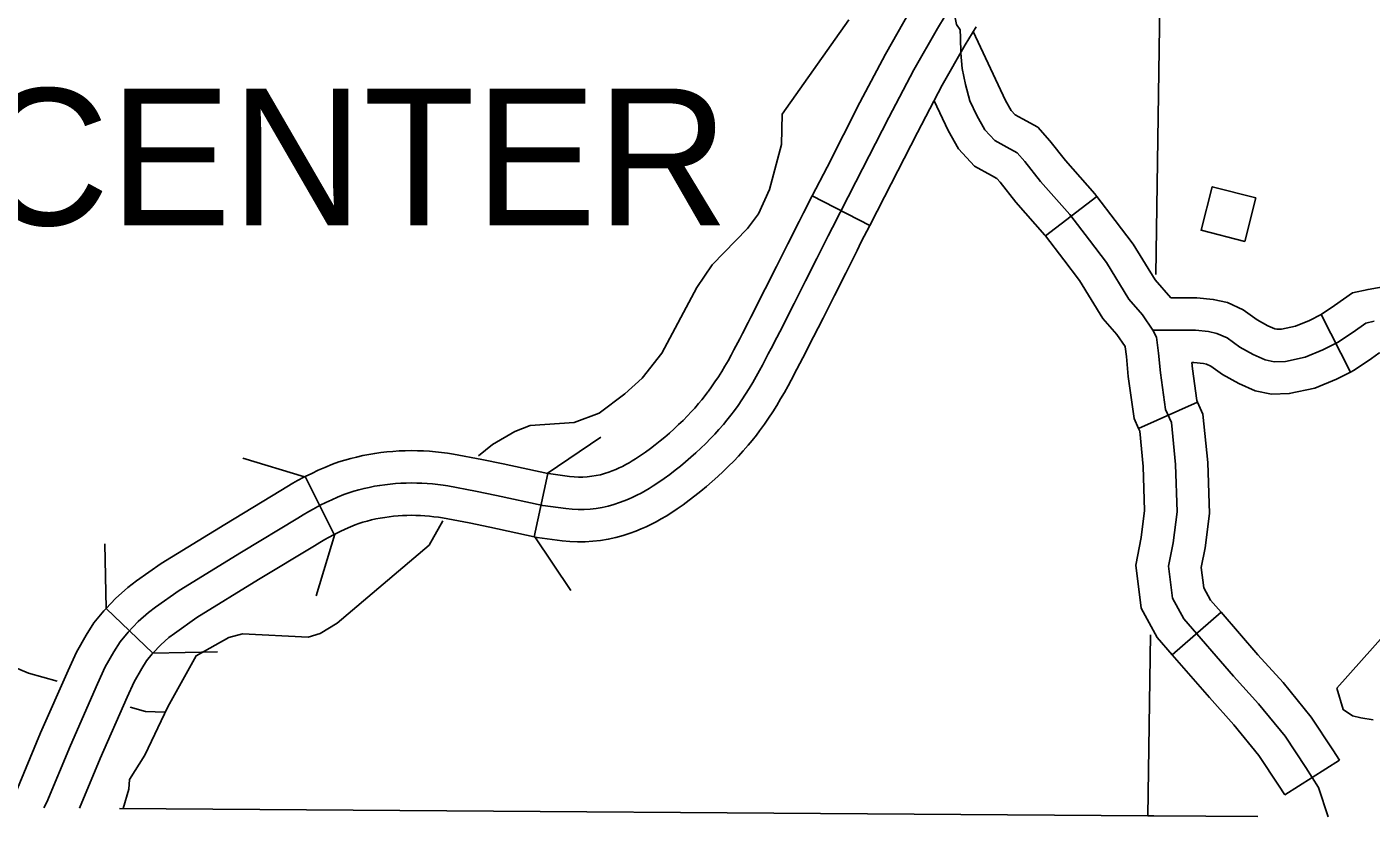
# Model space of a CAD drawing. Extents: x -19 to 366, y -4 to 359.
# Drawn here: x 137.894 to 138.484, y 192.02 to 192.367 of the extents above; entities that cross this region are included whole.
import ezdxf

# ---------------------------------------------------------------- set-up
doc = ezdxf.new("R2010")
doc.units = 0
for name, color, linetype in [('21', 7, 'Continuous'), ('60', 7, 'Continuous'), ('R_Alt Surface', 7, 'Continuous'), ('R_Axis Annot', 7, 'Continuous'), ('R_ROW', 7, 'Continuous'), ('R_ROW Annot', 7, 'Continuous'), ('R_Temp Easement', 7, 'Continuous'), ('R_Vert Alg Annot', 7, 'Continuous'), ('Sheet Fence', 7, 'Continuous')]:
    doc.layers.add(name, color=color, linetype=linetype)

msp = doc.modelspace()

# ---------------------------------------------------------------- linework, layer by layer
at = {"layer": '21'}
msp.add_lwpolyline([(138.43334, 192.29192), (138.42847, 192.27282), (138.40931, 192.2777), (138.41418, 192.2968)], close=True, dxfattribs=at)
at = {"layer": 'R_Alt Surface'}
msp.add_lwpolyline([(137.93438, 192.02377), (138.38591, 192.02061), (138.3885, 192.02059), (138.4342, 192.02028)], dxfattribs=at)
at = {"layer": 'R_Axis Annot'}
for points in [[(138.40056, 193.00992), (138.38943, 192.25821)], [(138.38709, 192.09999), (138.38591, 192.02061)]]:
    msp.add_lwpolyline(points, dxfattribs=at)
at = {"layer": 'R_ROW'}
for p, q in [((138.23857, 192.2928), (138.26383, 192.2798)), ((138.26383, 192.2798), (138.26383, 192.2798)), ((138.11642, 192.1431), (138.1224, 192.17087)), ((137.92851, 192.11165), (137.94899, 192.09196))]:
    msp.add_line(p, q, dxfattribs=at)
for points in [[(138.3003, 192.37741), (138.29353, 192.3663), (138.28316, 192.34817), (138.27211, 192.3272), (138.25768, 192.2989), (138.24743, 192.27897), (138.24553, 192.27517), (138.24057, 192.2653), (138.23561, 192.25543), (138.23062, 192.24557), (138.2243, 192.23307), (138.22304, 192.23063), (138.22054, 192.22578), (138.21926, 192.22336), (138.2167, 192.21852), (138.21542, 192.21611), (138.21396, 192.21346), (138.21246, 192.21084), (138.21088, 192.20824), (138.20927, 192.20568), (138.20759, 192.20316), (138.20598, 192.20079), (138.20439, 192.1986), (138.20278, 192.19645), (138.20109, 192.19433), (138.19953, 192.19243), (138.19761, 192.19021), (138.1958, 192.18821), (138.19391, 192.18625), (138.19182, 192.18412), (138.18966, 192.18203), (138.18747, 192.17998), (138.18523, 192.17798), (138.18297, 192.17603), (138.18066, 192.17413), (138.17835, 192.17229), (138.17598, 192.17049), (138.1736, 192.16875), (138.17116, 192.16705), (138.1687, 192.1654), (138.16696, 192.1643), (138.16519, 192.16325), (138.16337, 192.16226), (138.16155, 192.16131), (138.15971, 192.16042), (138.15781, 192.15959), (138.15592, 192.15881), (138.15398, 192.15809), (138.15147, 192.15726), (138.14891, 192.15656), (138.14629, 192.15599), (138.14368, 192.15556), (138.14103, 192.15527), (138.13839, 192.1551), (138.13573, 192.15508), (138.13308, 192.15519), (138.13042, 192.15544), (138.12024, 192.15681), (138.09988, 192.1612), (138.09066, 192.16311), (138.07861, 192.1654), (138.07644, 192.16572), (138.07414, 192.16602), (138.07183, 192.16627), (138.0695, 192.16646), (138.0672, 192.1666), (138.06488, 192.16669), (138.06256, 192.16672), (138.06021, 192.16669), (138.0579, 192.1666), (138.05558, 192.16645), (138.05326, 192.16624), (138.05095, 192.16597), (138.04864, 192.16564), (138.04635, 192.16525), (138.04407, 192.1648), (138.04179, 192.1643), (138.03953, 192.16373), (138.0373, 192.16311), (138.03507, 192.16243), (138.03287, 192.16169), (138.03015, 192.16054), (138.02756, 192.15938), (138.02501, 192.15817), (138.02247, 192.15691), (138.01939, 192.15527), (138.01751, 192.15422), (138.01506, 192.15279), (138.01264, 192.15132), (137.98799, 192.1364), (137.96057, 192.11953), (137.95018, 192.11215), (137.94705, 192.10987), (137.94262, 192.10583), (137.93817, 192.10119), (137.9347, 192.09696), (137.93196, 192.09255), (137.92813, 192.08591), (137.92478, 192.07852), (137.9128, 192.05138)], [(138.28634, 192.38178), (138.2813, 192.37353), (138.27071, 192.35501), (138.2595, 192.33373), (138.24504, 192.30537), (138.23857, 192.2928)], [(138.31059, 192.36699), (138.30576, 192.35907), (138.29561, 192.34133), (138.28472, 192.32066), (138.27032, 192.29242), (138.26383, 192.2798)], [(138.19273, 192.20672), (138.19297, 192.20704), (138.19437, 192.20897), (138.19581, 192.21108), (138.19733, 192.21338), (138.19879, 192.21571), (138.20023, 192.21808), (138.20159, 192.22042), (138.20293, 192.22286), (138.20415, 192.22517), (138.2067, 192.22999), (138.20794, 192.23235), (138.21042, 192.23714), (138.21164, 192.23952), (138.21795, 192.25198), (138.22293, 192.26183), (138.22788, 192.27168), (138.23283, 192.28153), (138.23476, 192.2854), (138.23857, 192.2928)], [(138.26383, 192.2798), (138.2601, 192.27255), (138.25823, 192.26881), (138.25326, 192.25892), (138.24829, 192.24903), (138.2433, 192.23916), (138.23695, 192.22661), (138.23567, 192.22412), (138.23313, 192.21921), (138.23182, 192.21672), (138.22926, 192.21188), (138.22792, 192.20936), (138.22634, 192.20649), (138.22468, 192.2036), (138.22296, 192.20078), (138.22121, 192.19798), (138.21938, 192.19523), (138.2176, 192.19261), (138.21582, 192.19016), (138.21545, 192.18967)], [(138.1224, 192.17087), (138.12269, 192.17081), (138.13203, 192.16955), (138.13403, 192.16936), (138.13596, 192.16928), (138.13788, 192.1693), (138.1398, 192.16942), (138.14172, 192.16964), (138.14364, 192.16995), (138.14553, 192.17036), (138.14737, 192.17086), (138.14927, 192.17149), (138.15073, 192.17204), (138.15225, 192.17266), (138.15376, 192.17332), (138.15519, 192.17402), (138.15669, 192.17479), (138.15814, 192.17559), (138.15954, 192.17642), (138.16096, 192.17731), (138.16315, 192.17878), (138.16535, 192.18031), (138.1675, 192.18189), (138.16963, 192.1835), (138.17173, 192.18517), (138.17382, 192.18689), (138.17585, 192.18865), (138.17788, 192.19046), (138.17988, 192.19233), (138.18182, 192.1942), (138.18372, 192.19614), (138.18541, 192.1979), (138.18698, 192.19963), (138.18866, 192.20158), (138.19003, 192.20325), (138.19154, 192.20514), (138.19272, 192.20672)], [(138.21545, 192.18967), (138.21401, 192.18776), (138.21214, 192.18541), (138.2104, 192.18329), (138.20824, 192.18079), (138.20618, 192.17852), (138.20411, 192.17636), (138.20183, 192.17403), (138.19944, 192.17173), (138.19706, 192.1695), (138.19461, 192.16731), (138.19212, 192.16516), (138.18959, 192.16308), (138.18707, 192.16107), (138.18447, 192.1591), (138.18185, 192.15719), (138.17918, 192.15532), (138.17644, 192.15349), (138.17437, 192.15219), (138.17223, 192.15092), (138.17006, 192.14972), (138.16791, 192.14861), (138.16566, 192.14752), (138.16338, 192.14652), (138.1611, 192.14558), (138.15868, 192.14468), (138.15556, 192.14365), (138.15228, 192.14276), (138.14895, 192.14204), (138.14563, 192.14149), (138.14227, 192.14111), (138.13889, 192.1409), (138.13551, 192.14087), (138.13212, 192.14101), (138.1288, 192.14132), (138.11779, 192.14281), (138.11642, 192.1431)], [(138.1224, 192.17087), (138.10282, 192.17509), (138.09343, 192.17705), (138.08098, 192.17941), (138.07841, 192.17979), (138.07581, 192.18013), (138.07317, 192.18041), (138.07053, 192.18063), (138.06791, 192.18079), (138.06524, 192.1809), (138.06255, 192.18093), (138.05984, 192.18089), (138.05716, 192.18079), (138.05447, 192.18061), (138.0518, 192.18037), (138.04912, 192.18006), (138.04644, 192.17967), (138.0438, 192.17922), (138.04116, 192.17871), (138.03852, 192.17812), (138.03589, 192.17746), (138.03332, 192.17674), (138.03074, 192.17596), (138.02784, 192.17498), (138.02449, 192.17357), (138.02162, 192.17228), (138.0188, 192.17095), (138.01596, 192.16953), (138.01534, 192.1692)], [(138.01534, 192.1692), (138.0126, 192.16774), (138.01048, 192.16656), (138.00779, 192.165), (138.00527, 192.16346), (137.98059, 192.14852), (137.95272, 192.13138), (137.94188, 192.12368), (137.93805, 192.12089), (137.9327, 192.11601), (137.92851, 192.11165)], [(138.11642, 192.1431), (138.09694, 192.1473), (138.08789, 192.14918), (138.07623, 192.15139), (138.07447, 192.15165), (138.07247, 192.15192), (138.07049, 192.15213), (138.06848, 192.15229), (138.06649, 192.15242), (138.06452, 192.15249), (138.06257, 192.15252), (138.06059, 192.15249), (138.05863, 192.15241), (138.05668, 192.15229), (138.05473, 192.15211), (138.05278, 192.15188), (138.05084, 192.1516), (138.04891, 192.15128), (138.04698, 192.1509), (138.04506, 192.15047), (138.04317, 192.15), (138.04128, 192.14947), (138.0394, 192.1489), (138.0379, 192.14839), (138.03582, 192.14751), (138.0335, 192.14648), (138.03123, 192.1454), (138.02898, 192.14428), (138.0287, 192.14413), (138.01596, 192.16953)], [(138.02869, 192.14413), (138.02618, 192.14279), (138.02454, 192.14187), (138.02233, 192.14059), (138.02002, 192.13918), (137.99539, 192.12427), (137.96841, 192.10768), (137.95848, 192.10062), (137.95605, 192.09885), (137.95254, 192.09565), (137.94899, 192.09196)], [(137.92851, 192.11165), (137.92754, 192.11063), (137.92312, 192.10524), (137.91977, 192.09984), (137.91548, 192.09241), (137.91181, 192.08432), (137.89974, 192.05697), (137.88612, 192.02411)], [(137.94899, 192.09196), (137.9488, 192.09176), (137.94627, 192.08868), (137.94415, 192.08526), (137.94078, 192.07941), (137.93775, 192.07271), (137.92586, 192.0458), (137.91678, 192.02389)], [(137.9128, 192.05138), (137.90253, 192.02661), (137.90118, 192.024)]]:
    msp.add_lwpolyline(points, dxfattribs=at)
at = {"layer": 'R_ROW Annot'}
for p, q in [((138.36354, 192.29249), (138.34096, 192.27525)), ((138.46204, 192.24074), (138.47482, 192.21537)), ((138.40777, 192.20222), (138.38186, 192.19057)), ((138.41807, 192.10992), (138.3966, 192.09131)), ((138.47004, 192.04495), (138.446, 192.02982))]:
    msp.add_line(p, q, dxfattribs=at)
for points in [[(138.38812, 192.23386), (138.3836, 192.2406), (138.3776, 192.24745), (138.36771, 192.26359), (138.36026, 192.27337), (138.35169, 192.28461), (138.33884, 192.29917), (138.33195, 192.30789), (138.32859, 192.31171), (138.32406, 192.31415), (138.31871, 192.3171), (138.31438, 192.32184), (138.31081, 192.32809), (138.3078, 192.33449), (138.30583, 192.34165), (138.30439, 192.34865), (138.30378, 192.35539), (138.30358, 192.36228), (138.30348, 192.36566), (138.30191, 192.36805), (138.30097, 192.37248), (138.3003, 192.37741)], [(138.36354, 192.29249), (138.36267, 192.29363), (138.34974, 192.30828), (138.34286, 192.31699), (138.33757, 192.32301), (138.33086, 192.32662), (138.32762, 192.3284), (138.32593, 192.33026), (138.32342, 192.33464), (138.30915, 192.36499)], [(138.34096, 192.27525), (138.3407, 192.27559), (138.32793, 192.29006), (138.32103, 192.29879), (138.3196, 192.30041), (138.31727, 192.30167), (138.30981, 192.30579), (138.30283, 192.31342), (138.29819, 192.32153), (138.29205, 192.33458)], [(138.39601, 192.24799), (138.38908, 192.25591), (138.37945, 192.27162), (138.37156, 192.28198), (138.36354, 192.29249)], [(138.38186, 192.19057), (138.37985, 192.19505), (138.37729, 192.2135), (138.37648, 192.22223), (138.37595, 192.22648), (138.37588, 192.22661), (138.37232, 192.23193), (138.36612, 192.239), (138.35597, 192.25556), (138.34897, 192.26476), (138.34096, 192.27525)], [(138.55134, 192.22494), (138.54508, 192.22407), (138.5333, 192.22266), (138.53136, 192.22286), (138.52854, 192.22337), (138.5277, 192.22367), (138.52506, 192.22581), (138.52304, 192.22773), (138.51918, 192.2329), (138.51435, 192.23956), (138.5083, 192.2456), (138.50062, 192.2512), (138.49084, 192.25318), (138.48259, 192.25168), (138.47572, 192.25024), (138.46793, 192.24468), (138.46208, 192.24076), (138.46204, 192.24074)], [(138.46204, 192.24074), (138.45685, 192.23812), (138.45077, 192.23561), (138.44457, 192.23427), (138.44266, 192.23421), (138.44167, 192.23441), (138.43852, 192.23579), (138.4339, 192.2384), (138.42783, 192.24273), (138.42083, 192.24596), (138.41464, 192.24732), (138.40743, 192.24796), (138.39601, 192.24799)], [(138.48532, 192.23774), (138.48155, 192.23695), (138.47601, 192.233), (138.46925, 192.22847), (138.46277, 192.2252), (138.45502, 192.22199), (138.44629, 192.22011), (138.44144, 192.21996), (138.43737, 192.22079), (138.43216, 192.22307), (138.42626, 192.2264), (138.42067, 192.23039), (138.41627, 192.23242), (138.41248, 192.23325), (138.40678, 192.23376), (138.39435, 192.23379), (138.38812, 192.23386)], [(138.46511, 192.02007), (138.46081, 192.03296), (138.45526, 192.04177), (138.44614, 192.05549), (138.4345, 192.06979), (138.42358, 192.08187), (138.40172, 192.10709), (138.39669, 192.11618), (138.39497, 192.13012), (138.39703, 192.14048), (138.39873, 192.154), (138.3981, 192.17484), (138.39623, 192.19326), (138.39364, 192.19901), (138.3914, 192.21514), (138.3906, 192.22377), (138.38972, 192.23078), (138.38812, 192.23386)], [(138.55524, 192.1968), (138.54872, 192.1959), (138.53354, 192.19407), (138.52736, 192.19471), (138.52123, 192.19582), (138.5136, 192.19852), (138.50628, 192.20446), (138.50172, 192.2088), (138.4963, 192.21607), (138.49268, 192.22106), (138.48979, 192.22394), (138.4896, 192.22408), (138.48804, 192.2238), (138.48738, 192.22366), (138.48409, 192.22132), (138.47643, 192.21618), (138.47482, 192.21537)], [(138.47482, 192.21537), (138.46869, 192.21228), (138.45928, 192.20838), (138.44802, 192.20595), (138.44023, 192.20572), (138.43306, 192.20717), (138.4258, 192.21035), (138.41862, 192.21441), (138.4135, 192.21805), (138.41171, 192.21888), (138.41032, 192.21919), (138.40614, 192.21956), (138.40526, 192.21956)], [(138.40777, 192.20222), (138.40743, 192.20298), (138.40552, 192.21677), (138.40526, 192.21956)], [(138.41807, 192.10992), (138.41343, 192.11527), (138.41045, 192.12065), (138.40935, 192.12959), (138.41106, 192.13821), (138.41296, 192.15332), (138.41229, 192.17577), (138.41012, 192.19699), (138.40777, 192.20222)], [(138.3966, 192.09131), (138.39001, 192.09891), (138.38293, 192.11171), (138.38059, 192.13065), (138.383, 192.14275), (138.3845, 192.15468), (138.38392, 192.1739), (138.38233, 192.18953), (138.38186, 192.19057)], [(138.47004, 192.04495), (138.46719, 192.04949), (138.45759, 192.06392), (138.44529, 192.07904), (138.43421, 192.09129), (138.41807, 192.10992)], [(138.446, 192.02982), (138.44334, 192.03405), (138.43469, 192.04705), (138.42372, 192.06054), (138.41294, 192.07246), (138.3966, 192.09131)]]:
    msp.add_lwpolyline(points, dxfattribs=at)
at = {"layer": 'R_Temp Easement'}
for points in [[(138.25468, 192.37008), (138.22536, 192.32862), (138.22504, 192.31534), (138.21982, 192.29559), (138.21495, 192.28495), (138.21007, 192.27848), (138.19463, 192.26249), (138.18787, 192.2526), (138.17249, 192.22371), (138.16384, 192.21268), (138.1563, 192.20582), (138.14499, 192.19743), (138.13405, 192.19321), (138.11477, 192.192), (138.10797, 192.18932), (138.09817, 192.18359), (138.09196, 192.17859)], [(138.0764, 192.15006), (138.07032, 192.13943), (138.03001, 192.10514), (138.02246, 192.10056), (138.01718, 192.09902), (137.98843, 192.10043), (137.98239, 192.09888), (137.96806, 192.09086), (137.95567, 192.06843), (137.94555, 192.04715), (137.93879, 192.0365), (137.93843, 192.03232), (137.93604, 192.02376)], [(138.46887, 192.07665), (138.51216, 192.12519)], [(137.90695, 192.07975), (137.89443, 192.08315), (137.8878, 192.08601)], [(138.46887, 192.07665), (138.47173, 192.06723), (138.47576, 192.06448), (138.47937, 192.06361), (138.48487, 192.06278)], [(137.95433, 192.06601), (137.9458, 192.06639), (137.93912, 192.06828)]]:
    msp.add_lwpolyline(points, dxfattribs=at)
at = {"layer": 'R_Vert Alg Annot'}
for points in [[(138.12213, 192.17093), (138.14569, 192.1868)], [(137.98848, 192.17766), (138.01566, 192.16937)], [(138.029, 192.14429), (138.02071, 192.11712)], [(138.13256, 192.11949), (138.11669, 192.14305)], [(137.92851, 192.11165), (137.92795, 192.14005)], [(137.9774, 192.09252), (137.94899, 192.09196)]]:
    msp.add_lwpolyline(points, dxfattribs=at)
at = {"layer": 'Sheet Fence'}
for points in [[(146.77834, 1.69699), (146.57878, 10.31313), (146.37852, 18.92942), (146.17757, 27.54584), (145.97591, 36.16241), (145.77356, 44.77911), (145.57052, 53.39596), (145.36679, 62.01295), (145.16236, 70.63008), (144.95724, 79.24735), (144.75142, 87.86477), (144.54492, 96.48232), (144.33773, 105.10002), (144.12986, 113.71787), (143.92129, 122.33585), (143.71204, 130.95398), (143.5021, 139.57225), (143.29148, 148.19067), (143.08018, 156.80923), (142.8682, 165.42794), (142.65553, 174.04679), (142.44218, 182.66579), (142.22816, 191.28493), (142.01345, 199.90421), (141.79807, 208.52365), (141.58202, 217.14322), (141.36528, 225.76295), (141.14788, 234.38282), (140.9298, 243.00284), (140.71105, 251.623), (140.49162, 260.24332), (140.27153, 268.86377), (140.05077, 277.48438), (139.82934, 286.10514), (139.60724, 294.72604), (139.38447, 303.34709), (139.16105, 311.96829), (138.93695, 320.58964), (138.7122, 329.21114), (138.48678, 337.83278), (138.2607, 346.45458)], [(139.44064, 1.53154), (139.25106, 10.14733), (139.06082, 18.76327), (138.86992, 27.37935), (138.67836, 35.99557), (138.48613, 44.61194), (138.29325, 53.22845), (138.09971, 61.84511), (137.9055, 70.46191), (137.71065, 79.07885), (137.51513, 87.69595), (137.31896, 96.31318), (137.12214, 104.93057), (136.92466, 113.54809), (136.72653, 122.16577), (136.52775, 130.78359), (136.32832, 139.40156), (136.12824, 148.01968), (135.9275, 156.63794), (135.72612, 165.25636), (135.5241, 173.87492), (135.32143, 182.49362), (135.11811, 191.11248), (134.91415, 199.73149), (134.70954, 208.35064), (134.50429, 216.96995), (134.2984, 225.5894), (134.09187, 234.209), (133.8847, 242.82876), (133.6769, 251.44866), (133.46845, 260.06872), (133.25937, 268.68892), (133.04965, 277.30928), (132.8393, 285.92978), (132.62831, 294.55044), (132.41669, 303.17125), (132.20444, 311.79221), (131.99156, 320.41333), (131.77805, 329.0346), (131.56391, 337.65601), (131.34914, 346.27759)], [(0, 189.51617), (7.11214, 189.52059), (14.22427, 189.53386), (21.33637, 189.55597), (28.44845, 189.58693), (35.56048, 189.62672), (42.67245, 189.67537), (49.78436, 189.73285), (56.89619, 189.79918), (64.00793, 189.87436), (71.11958, 189.95838), (78.23111, 190.05124), (85.34253, 190.15294), (92.45381, 190.26349), (99.56495, 190.38288), (106.67593, 190.51112), (113.78675, 190.6482), (120.89739, 190.79412), (128.00785, 190.94888), (135.11811, 191.11248), (142.22816, 191.28493), (149.33799, 191.46621), (156.44759, 191.65634), (163.55694, 191.85531), (170.66605, 192.06312), (177.77489, 192.27977), (184.88345, 192.50526), (191.99173, 192.73959), (199.09971, 192.98276), (206.20739, 193.23477), (213.31474, 193.49561), (220.42177, 193.7653), (227.52845, 194.04382), (234.63479, 194.33118), (241.74076, 194.62738), (248.84635, 194.93241), (255.95157, 195.24628), (263.05638, 195.56898), (270.16079, 195.90052), (277.26478, 196.24089), (284.36834, 196.5901), (291.47147, 196.94814), (298.57414, 197.31501), (305.67635, 197.69072), (312.77809, 198.07525), (319.87934, 198.46862), (326.9801, 198.87082), (334.08035, 199.28185), (341.18009, 199.7017)]]:
    msp.add_spline(points, degree=3, dxfattribs=at)

# ---------------------------------------------------------------- texts
at = {"layer": '60'}
msp.add_text('CENTER', height=0.06, dxfattribs=at).set_placement((137.87198, 192.27992))

doc.saveas('drawing.dxf')
